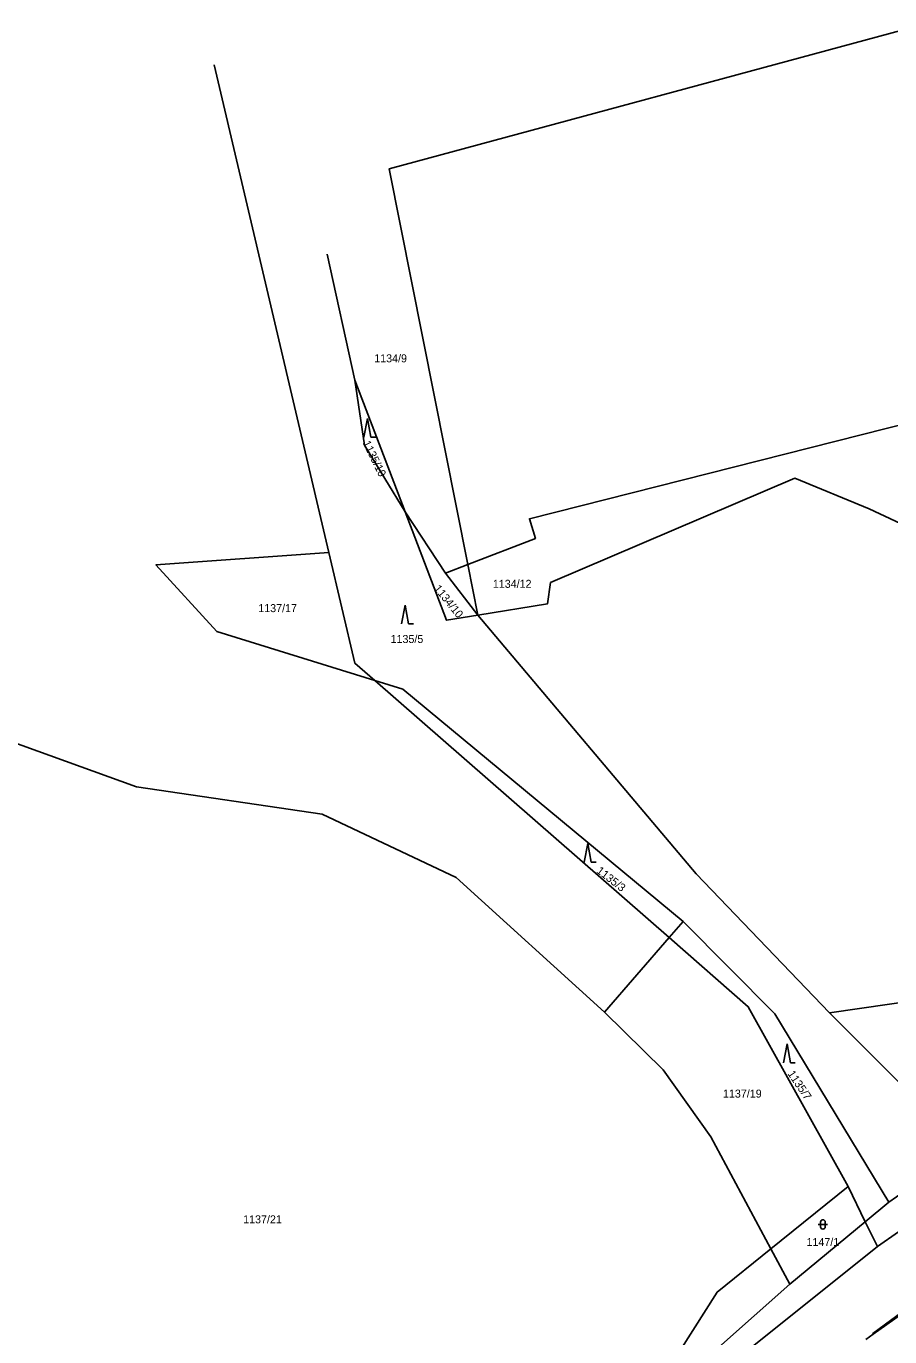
# Model space of a CAD drawing. Extents: x -793666 to -785424, y -1118958 to -1108761.
# Drawn here: x -787498.3 to -787314.9, y -1115971.8 to -1115693.4 of the extents above; entities that cross this region are included whole.
import ezdxf

# ---------------------------------------------------------------- set-up
doc = ezdxf.new("R2010")
doc.units = 0
for name, color, linetype in [('Hranice parcel', 7, 'Continuous'), ('Parcelní čísla', 7, 'Continuous'), ('Značky kultur', 7, 'Continuous')]:
    doc.layers.add(name, color=color, linetype=linetype)

msp = doc.modelspace()

# ---------------------------------------------------------------- linework, layer by layer
at = {"layer": 'Hranice parcel'}
for p, q in [((-787458.42, -1115701.57), (-787434.03, -1115805.23)), ((-787421.21, -1115723.73), (-787404.53, -1115807.78)), ((-787434.42, -1115741.83), (-787428.52, -1115768.57)), ((-787428.52, -1115768.57), (-787417.85, -1115796.55)), ((-787417.85, -1115796.55), (-787409.24, -1115809.61)), ((-787409.24, -1115809.61), (-787404.53, -1115807.78)), ((-787402.4, -1115818.5), (-787409.24, -1115809.61)), ((-787404.53, -1115807.78), (-787402.4, -1115818.5)), ((-787317.55, -1115952.64), (-787119.38, -1115813.08)), ((-787424.3, -1115832.4), (-787361.79, -1115887)), ((-787361.79, -1115887), (-787358.8, -1115883.55)), ((-787375.49, -1115902.81), (-787361.79, -1115887)), ((-787327.71, -1115902.99), (-787307.38, -1115900.03)), ((-787327.71, -1115902.99), (-787298.9, -1115931.82)), ((-787315.11, -1115943.23), (-787298.9, -1115931.82)), ((-787323.72, -1115939.91), (-787340.16, -1115953.15)), ((-787320.11, -1115947.35), (-787323.72, -1115939.91)), ((-787320.11, -1115947.35), (-787315.11, -1115943.23)), ((-787336.17, -1115960.59), (-787320.11, -1115947.35)), ((-787320.11, -1115947.35), (-787317.55, -1115952.64)), ((-787340.16, -1115953.15), (-787336.17, -1115960.59)), ((-787318.47, -1115971.25), (-787320.01, -1115972.35))]:
    msp.add_line(p, q, dxfattribs=at)
for points in [[(-787421.21, -1115723.73), (-787309.17, -1115693.4), (-787275.32, -1115708.53), (-787220.86, -1115736.4)], [(-787417.85, -1115796.55), (-787426.45, -1115782.38), (-787428.52, -1115768.57)], [(-787404.53, -1115807.78), (-787390.18, -1115802.19), (-787391.44, -1115798.03), (-787293.88, -1115773.33), (-787289.16, -1115795.37), (-787269.06, -1115809.66), (-787247.4, -1115822.4), (-787232.85, -1115824.7), (-787228.03, -1115822.3)], [(-787402.4, -1115818.5), (-787387.6, -1115816.07), (-787386.97, -1115811.59), (-787335.05, -1115789.4), (-787319.32, -1115795.93), (-787305.87, -1115802.19), (-787245.53, -1115837.12), (-787228.11, -1115826.95)], [(-787417.85, -1115796.55), (-787409.07, -1115819.59), (-787402.4, -1115818.5)], [(-787424.3, -1115832.4), (-787457.85, -1115822), (-787470.79, -1115807.85), (-787434.03, -1115805.23)], [(-787434.03, -1115805.23), (-787428.5, -1115828.73), (-787424.3, -1115832.4)], [(-787402.4, -1115818.5), (-787356.06, -1115873.47), (-787327.71, -1115902.99)], [(-787358.8, -1115883.55), (-787418.32, -1115834.25), (-787424.3, -1115832.4)], [(-787526.54, -1115841.82), (-787505.1, -1115844.07), (-787474.91, -1115854.97), (-787435.5, -1115860.78), (-787406.98, -1115874.21), (-787375.49, -1115902.81)], [(-787151.42, -1115849.12), (-787238.95, -1115912.66), (-787295.97, -1115954.55), (-787318.53, -1115971.13), (-787318.47, -1115971.25)], [(-787358.8, -1115883.55), (-787339.36, -1115903.22), (-787315.11, -1115943.23)], [(-787361.79, -1115887), (-787344.98, -1115901.68), (-787323.72, -1115939.91)], [(-787375.49, -1115902.81), (-787363.05, -1115915.08), (-787352.94, -1115929.34), (-787340.16, -1115953.15)], [(-787318.47, -1115971.25), (-787282.37, -1115945.72), (-787266.56, -1115934.47)], [(-787675.26, -1116206.73), (-787600.41, -1116172.62), (-787582, -1116160.25), (-787567.76, -1116147.56), (-787469.88, -1116043.22), (-787457.91, -1116032.96), (-787447.04, -1116026.95), (-787393.37, -1116002.51), (-787369.54, -1115990.64), (-787347.67, -1115976.77), (-787317.55, -1115952.64)], [(-787427.18, -1116007.54), (-787393.83, -1115984.83), (-787381.06, -1115990.45), (-787364.73, -1115983.07), (-787351.56, -1115962.32), (-787340.16, -1115953.15)], [(-787336.17, -1115960.59), (-787365.8, -1115986.97), (-787393.39, -1115999.54), (-787427.18, -1116007.54)]]:
    msp.add_lwpolyline(points, dxfattribs=at)
at = {"layer": 'Značky kultur'}
for p, q in [((-787425.85, -1115776.71), (-787426.6, -1115780.71)), ((-787425.1, -1115780.71), (-787425.85, -1115776.71)), ((-787425.1, -1115780.71), (-787424.1, -1115780.71)), ((-787417.85, -1115816.37), (-787418.6, -1115820.37)), ((-787417.1, -1115820.37), (-787417.85, -1115816.37)), ((-787417.1, -1115820.37), (-787416.1, -1115820.37)), ((-787379.05, -1115866.99), (-787379.8, -1115870.99)), ((-787378.3, -1115870.99), (-787379.05, -1115866.99)), ((-787378.3, -1115870.99), (-787377.3, -1115870.99)), ((-787336.74, -1115909.57), (-787337.49, -1115913.57)), ((-787335.99, -1115913.57), (-787336.74, -1115909.57)), ((-787335.99, -1115913.57), (-787334.99, -1115913.57)), ((-787330.12, -1115947.93), (-787328.12, -1115947.93)), ((-787329.62, -1115947.43), (-787329.62, -1115948.43)), ((-787328.62, -1115948.43), (-787328.62, -1115947.43))]:
    msp.add_line(p, q, dxfattribs=at)
for centre, start, end in [((-787329.12, -1115947.43), 0, 180), ((-787329.12, -1115948.43), 180, 359.9879)]:
    msp.add_arc(centre, 0.5, start, end, dxfattribs=at)

# ---------------------------------------------------------------- texts
at = {"layer": 'Parcelní čísla'}
for s, p in [('1134/9', (-787424.41, -1115764.8)), ('1134/12', (-787399.22, -1115812.7)), ('1137/17', (-787449.04, -1115817.86)), ('1135/5', (-787420.94, -1115824.42)), ('1137/19', (-787350.34, -1115920.99)), ('1137/21', (-787452.25, -1115947.7)), ('1147/1', (-787332.6, -1115952.52))]:
    msp.add_text(s, height=1.7, dxfattribs=at).set_placement(p)
for s, rotation, p in [('1135/10', 296, (-787426.91, -1115781.91)), ('1134/10', 309, (-787411.85, -1115812.9)), ('1135/3', 322, (-787377.35, -1115873.09)), ('1135/7', 304, (-787336.7, -1115915.92))]:
    msp.add_text(s, height=1.7, rotation=rotation, dxfattribs=at).set_placement(p)

doc.saveas('drawing.dxf')
